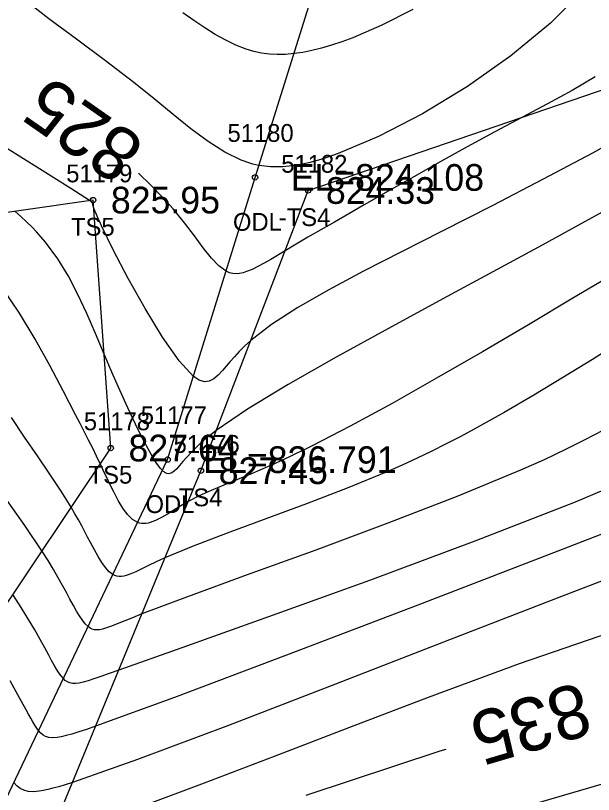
# Model space of a CAD drawing. Extents: x 1378535 to 1380697, y 997729 to 1000024.
# Drawn here: x 1380298.37 to 1380330.86, y 998266.42 to 998310.21 of the extents above; entities that cross this region are included whole.
import ezdxf

# ---------------------------------------------------------------- set-up
doc = ezdxf.new("R2010")
doc.units = 0
for name, color, linetype in [('RD_DTM_BkLn1', 7, 'Continuous'), ('RD_DTM_BkLn2', 7, 'Continuous'), ('RD_DTM_BkLn_txCode', 7, 'Continuous'), ('RD_DTM_Major1', 7, 'Continuous'), ('RD_DTM_Major1_Lbl', 7, 'Continuous'), ('RD_DTM_Minor1', 7, 'Continuous'), ('RD_EX_H2O', 7, 'Continuous'), ('RD_EX_H2O_txCode', 7, 'Continuous'), ('RD_EX_Road', 7, 'Continuous'), ('RD_EX_TX_H2O_ELEV', 7, 'Continuous'), ('RD_EX_TX_Misc_ELEV', 7, 'Continuous'), ('RD_SMD_Locator', 7, 'Continuous')]:
    doc.layers.add(name, color=color, linetype=linetype)

msp = doc.modelspace()

# ---------------------------------------------------------------- linework, layer by layer
at = {"layer": 'RD_DTM_BkLn1'}
msp.add_spline([(1380561.34, 997899.221), (1380543.703, 997960.783), (1380525.014, 998016.596), (1380501.317, 998075.31), (1380476.746, 998129.121), (1380448.822, 998181.196), (1380418.354, 998233.119), (1380383.215, 998285.146), (1380349.465, 998331.418), (1380310.818, 998378.028), (1380271.622, 998420.471), (1380231.531, 998459.847)], degree=3, dxfattribs=at)
at = {"layer": 'RD_DTM_BkLn2'}
for points in [[(1380287.897, 998242.205), (1380298.21, 998258.961), (1380308.79, 998284.62), (1380314.821, 998300.373), (1380336.681, 998307.849)], [(1380282.65, 998245.093), (1380290.093, 998265.542), (1380303.721, 998285.894), (1380302.73, 998299.834), (1380282.993, 998297), (1380250.044, 998277.993)]]:
    msp.add_lwpolyline(points, dxfattribs=at)
at = {"layer": 'RD_DTM_Major1'}
for points in [[(1380330.968, 998306.77), (1380329.657, 998305.989), (1380328.273, 998305.237), (1380326.842, 998304.484), (1380325.309, 998303.665), (1380323.771, 998302.824), (1380322.248, 998301.979), (1380320.76, 998301.143), (1380319.329, 998300.331), (1380317.975, 998299.56), (1380317.114, 998299.068), (1380316.3, 998298.601), (1380315.532, 998298.159), (1380314.812, 998297.742), (1380314.142, 998297.349), (1380313.522, 998296.981), (1380312.714, 998296.497), (1380312.345, 998296.284), (1380311.998, 998296.097), (1380311.671, 998295.94), (1380311.362, 998295.816), (1380311.158, 998295.753), (1380310.96, 998295.711), (1380310.767, 998295.695), (1380310.578, 998295.707), (1380310.39, 998295.752), (1380310.203, 998295.833), (1380309.8, 998296.129), (1380309.379, 998296.577), (1380308.926, 998297.149), (1380308.427, 998297.818), (1380307.868, 998298.557), (1380307.234, 998299.339), (1380306.64, 998300.005), (1380305.98, 998300.682), (1380305.28, 998301.341)], [(1380331.391, 998286.878), (1380330.382, 998286.351), (1380329.285, 998285.804), (1380328.084, 998285.235), (1380326.763, 998284.642), (1380323.24, 998283.182), (1380319.3, 998281.663), (1380315.249, 998280.162), (1380311.39, 998278.76), (1380308.029, 998277.536), (1380305.47, 998276.568), (1380304.935, 998276.353), (1380304.091, 998276.007), (1380303.763, 998275.877), (1380303.486, 998275.778), (1380303.251, 998275.71), (1380303.084, 998275.679), (1380302.935, 998275.669), (1380302.8, 998275.682), (1380302.677, 998275.718), (1380302.561, 998275.776), (1380302.448, 998275.858), (1380302.292, 998276.013), (1380302.133, 998276.211), (1380301.969, 998276.452), (1380301.799, 998276.731), (1380301.619, 998277.047), (1380301.427, 998277.396), (1380301.227, 998277.765), (1380301.008, 998278.165), (1380300.766, 998278.598), (1380300.496, 998279.066), (1380300.193, 998279.572), (1380299.853, 998280.117), (1380298.899, 998281.544), (1380297.774, 998283.138)], [(1380322.57, 998268.952), (1380322.218, 998268.847), (1380314.682, 998266.353)]]:
    msp.add_lwpolyline(points, dxfattribs=at)
at = {"layer": 'RD_DTM_Minor1'}
for points in [[(1380330.344, 998311.671), (1380328.454, 998309.779), (1380326.22, 998307.941), (1380323.775, 998306.224), (1380321.253, 998304.692), (1380318.785, 998303.41), (1380316.505, 998302.444), (1380315.66, 998302.156), (1380314.863, 998301.935), (1380314.108, 998301.783), (1380313.391, 998301.706), (1380312.707, 998301.705), (1380312.051, 998301.786), (1380311.881, 998301.822), (1380311.714, 998301.863), (1380311.547, 998301.91), (1380311.381, 998301.962), (1380311.216, 998302.02), (1380311.051, 998302.084), (1380310.128, 998302.536), (1380309.194, 998303.132), (1380308.232, 998303.846), (1380307.227, 998304.655), (1380306.163, 998305.531), (1380305.025, 998306.45), (1380303.435, 998307.667), (1380301.804, 998308.875), (1380300.243, 998310.033), (1380298.863, 998311.103)], [(1380320.701, 998310.544), (1380318.965, 998309.669), (1380317.334, 998308.965), (1380316.718, 998308.735), (1380316.129, 998308.538), (1380315.567, 998308.374), (1380315.029, 998308.241), (1380314.513, 998308.14), (1380314.019, 998308.069), (1380313.546, 998308.028), (1380313.088, 998308.017), (1380312.642, 998308.039), (1380312.202, 998308.096), (1380311.767, 998308.188), (1380311.33, 998308.317), (1380310.763, 998308.54), (1380310.186, 998308.82), (1380309.6, 998309.15), (1380309.003, 998309.522), (1380308.393, 998309.927), (1380307.769, 998310.358)], [(1380333.358, 998303.894), (1380330.813, 998302.475), (1380328.045, 998301.003), (1380325.174, 998299.52), (1380322.319, 998298.071), (1380320.061, 998296.929), (1380317.935, 998295.836), (1380315.983, 998294.792), (1380314.248, 998293.795), (1380312.769, 998292.842), (1380311.59, 998291.934), (1380311.251, 998291.623), (1380310.95, 998291.322), (1380310.681, 998291.031), (1380310.438, 998290.756), (1380310.216, 998290.499), (1380310.01, 998290.263), (1380309.756, 998289.993), (1380309.51, 998289.784), (1380309.259, 998289.654), (1380308.992, 998289.62), (1380308.7, 998289.703), (1380308.37, 998289.919), (1380307.563, 998290.796), (1380306.632, 998292.126), (1380305.654, 998293.73), (1380304.706, 998295.427), (1380303.865, 998297.037), (1380303.21, 998298.38), (1380303.101, 998298.616), (1380303.004, 998298.83), (1380302.921, 998299.02), (1380302.852, 998299.186), (1380302.798, 998299.326), (1380302.758, 998299.438), (1380302.735, 998299.515), (1380302.72, 998299.573), (1380302.709, 998299.618), (1380302.695, 998299.654), (1380302.675, 998299.686), (1380302.643, 998299.719), (1380302.629, 998299.73), (1380302.614, 998299.743), (1380302.596, 998299.757), (1380302.576, 998299.771), (1380302.553, 998299.787), (1380302.528, 998299.805), (1380301.47, 998300.49), (1380299.561, 998301.686), (1380297.095, 998303.221)], [(1380332.683, 998299.888), (1380330.4, 998298.629), (1380327.988, 998297.304), (1380325.454, 998295.924), (1380322.403, 998294.279), (1380319.337, 998292.621), (1380316.391, 998291.003), (1380313.704, 998289.474), (1380311.414, 998288.085), (1380309.658, 998286.886), (1380309.441, 998286.72), (1380309.24, 998286.56), (1380309.053, 998286.405), (1380308.88, 998286.255), (1380308.718, 998286.109), (1380308.568, 998285.969), (1380308.261, 998285.662), (1380308.001, 998285.381), (1380307.782, 998285.131), (1380307.594, 998284.914), (1380307.432, 998284.734), (1380307.288, 998284.593), (1380307.205, 998284.529), (1380307.124, 998284.482), (1380307.045, 998284.454), (1380306.965, 998284.446), (1380306.883, 998284.46), (1380306.798, 998284.497), (1380306.771, 998284.513), (1380306.744, 998284.531), (1380306.716, 998284.552), (1380306.687, 998284.576), (1380306.658, 998284.601), (1380306.629, 998284.63), (1380306.527, 998284.741), (1380306.418, 998284.879), (1380306.302, 998285.043), (1380306.18, 998285.232), (1380306.051, 998285.443), (1380305.916, 998285.678), (1380305.531, 998286.394), (1380305.115, 998287.23), (1380304.678, 998288.155), (1380304.23, 998289.142), (1380303.783, 998290.159), (1380303.345, 998291.179), (1380302.858, 998292.335), (1380302.376, 998293.452), (1380301.878, 998294.526), (1380301.341, 998295.554), (1380300.742, 998296.534), (1380300.06, 998297.461), (1380299.813, 998297.755), (1380299.553, 998298.044), (1380299.276, 998298.331), (1380298.981, 998298.619), (1380298.665, 998298.908), (1380298.326, 998299.202)], [(1380331.515, 998295.395), (1380329.709, 998294.313), (1380327.208, 998292.825), (1380324.629, 998291.31), (1380322.046, 998289.819), (1380319.537, 998288.405), (1380317.176, 998287.119), (1380315.04, 998286.014), (1380314.59, 998285.791), (1380314.154, 998285.58), (1380313.732, 998285.38), (1380313.322, 998285.189), (1380312.924, 998285.008), (1380312.536, 998284.836), (1380311.671, 998284.467), (1380310.854, 998284.13), (1380310.086, 998283.814), (1380309.367, 998283.508), (1380308.696, 998283.2), (1380308.073, 998282.881), (1380307.663, 998282.645), (1380307.277, 998282.41), (1380306.912, 998282.186), (1380306.569, 998281.987), (1380306.246, 998281.823), (1380305.942, 998281.706), (1380305.817, 998281.674), (1380305.695, 998281.653), (1380305.576, 998281.645), (1380305.46, 998281.65), (1380305.347, 998281.67), (1380305.235, 998281.706), (1380304.947, 998281.879), (1380304.671, 998282.153), (1380304.404, 998282.513), (1380304.144, 998282.942), (1380303.889, 998283.426), (1380303.634, 998283.947), (1380303.552, 998284.12), (1380303.47, 998284.295), (1380303.302, 998284.651), (1380303.217, 998284.831), (1380303.131, 998285.013), (1380302.923, 998285.442), (1380302.705, 998285.879), (1380302.479, 998286.328), (1380302.243, 998286.79), (1380301.996, 998287.269), (1380301.739, 998287.769), (1380301.046, 998289.109), (1380300.287, 998290.541), (1380299.467, 998292.013), (1380298.589, 998293.472), (1380297.657, 998294.866)], [(1380332.401, 998291.879), (1380330.808, 998290.88), (1380329.178, 998289.872), (1380327.52, 998288.87), (1380325.842, 998287.89), (1380324.152, 998286.948), (1380323.369, 998286.53), (1380322.58, 998286.122), (1380321.776, 998285.721), (1380320.951, 998285.326), (1380320.099, 998284.935), (1380319.213, 998284.546), (1380317.022, 998283.646), (1380314.725, 998282.764), (1380312.438, 998281.914), (1380310.274, 998281.114), (1380308.347, 998280.378), (1380306.771, 998279.724), (1380306.274, 998279.495), (1380305.84, 998279.285), (1380305.462, 998279.098), (1380305.134, 998278.94), (1380304.847, 998278.814), (1380304.595, 998278.724), (1380304.452, 998278.688), (1380304.318, 998278.67), (1380304.192, 998278.669), (1380304.071, 998278.687), (1380303.955, 998278.724), (1380303.842, 998278.782), (1380303.636, 998278.944), (1380303.432, 998279.17), (1380303.227, 998279.456), (1380303.018, 998279.791), (1380302.803, 998280.171), (1380302.58, 998280.586), (1380302.423, 998280.883), (1380302.259, 998281.193), (1380302.086, 998281.516), (1380301.901, 998281.852), (1380301.704, 998282.202), (1380301.492, 998282.565), (1380300.931, 998283.467), (1380300.296, 998284.434), (1380299.606, 998285.453), (1380298.88, 998286.515), (1380298.136, 998287.609)], [(1380334.617, 998284.879), (1380329.826, 998282.85), (1380324.197, 998280.652), (1380318.273, 998278.448), (1380312.598, 998276.398), (1380307.715, 998274.666), (1380304.168, 998273.411), (1380303.63, 998273.219), (1380303.169, 998273.056), (1380302.779, 998272.922), (1380302.449, 998272.815), (1380302.172, 998272.737), (1380301.939, 998272.685), (1380301.735, 998272.66), (1380301.562, 998272.662), (1380301.414, 998272.692), (1380301.284, 998272.747), (1380301.166, 998272.828), (1380301.055, 998272.934), (1380300.933, 998273.079), (1380300.808, 998273.254), (1380300.678, 998273.458), (1380300.541, 998273.691), (1380300.394, 998273.954), (1380300.235, 998274.246), (1380300.008, 998274.664), (1380299.749, 998275.137), (1380299.449, 998275.668), (1380299.099, 998276.264), (1380298.69, 998276.929), (1380298.213, 998277.669)], [(1380335.736, 998282.761), (1380328.626, 998280.01), (1380320.984, 998277.066), (1380313.61, 998274.247), (1380307.304, 998271.871), (1380302.867, 998270.255), (1380302.359, 998270.08), (1380301.919, 998269.934), (1380301.541, 998269.816), (1380301.217, 998269.725), (1380300.941, 998269.66), (1380300.704, 998269.619), (1380300.446, 998269.601), (1380300.235, 998269.619), (1380300.06, 998269.671), (1380299.912, 998269.756), (1380299.783, 998269.869), (1380299.662, 998270.01), (1380299.557, 998270.153), (1380299.449, 998270.315), (1380299.337, 998270.498), (1380299.219, 998270.701), (1380299.093, 998270.927), (1380298.957, 998271.175), (1380298.704, 998271.643), (1380298.408, 998272.184), (1380298.058, 998272.805)], [(1380334.719, 998279.724), (1380329.07, 998277.548), (1380322.776, 998275.105), (1380316.358, 998272.617), (1380310.337, 998270.305), (1380305.233, 998268.392), (1380301.565, 998267.098), (1380301.158, 998266.968), (1380300.795, 998266.856), (1380300.47, 998266.764), (1380300.18, 998266.691), (1380299.921, 998266.635), (1380299.689, 998266.598), (1380299.352, 998266.572), (1380299.07, 998266.592), (1380298.83, 998266.655), (1380298.624, 998266.76), (1380298.44, 998266.904), (1380298.268, 998267.086)], [(1380331.822, 998275.532), (1380326.693, 998273.761), (1380321.571, 998271.865), (1380317.154, 998270.187), (1380312.912, 998268.56), (1380308.972, 998267.054), (1380305.465, 998265.736)], [(1380331.81, 998267.131), (1380323.017, 998264.567)]]:
    msp.add_lwpolyline(points, dxfattribs=at)
at = {"layer": 'RD_EX_H2O'}
msp.add_lwpolyline([(1380285.637, 998243.753), (1380295.087, 998260.411), (1380306.92, 998285.241), (1380311.838, 998301.108), (1380319.154, 998324.459)], dxfattribs=at)
at = {"layer": 'RD_EX_Road'}
for points in [[(1380571.276, 997900.848), (1380553.838, 997963.229), (1380535.074, 998018.791), (1380510.809, 998079.184), (1380486.363, 998133.158), (1380458.393, 998185.941), (1380428.109, 998238.221), (1380392.689, 998291.143), (1380357.52, 998337.623), (1380319.367, 998385.164), (1380279.255, 998428.684), (1380239.596, 998468.129), (1380183.367, 998518.832)], [(1380551.892, 997897.33), (1380534.244, 997958.196), (1380514.831, 998013.467), (1380491.083, 998070.746), (1380467.518, 998124.397), (1380439.882, 998176.529), (1380409.174, 998228.123), (1380375.886, 998278.447), (1380340.748, 998326.222), (1380303.332, 998371.138), (1380263.981, 998413.97), (1380224.662, 998452.644), (1380168.713, 998504.787)]]:
    msp.add_spline(points, degree=3, dxfattribs=at)
at = {"layer": 'RD_SMD_Locator'}
for centre in [(1380311.838, 998301.108), (1380314.821, 998300.373), (1380302.73, 998299.834), (1380303.721, 998285.894), (1380306.92, 998285.241), (1380308.79, 998284.62)]:
    msp.add_circle(centre, 0.15, dxfattribs=at)

# ---------------------------------------------------------------- texts
at = {"layer": 'RD_DTM_BkLn_txCode'}
for s, p in [('51182', (1380313.309, 998301.373)), ('51179', (1380301.218, 998300.834)), ('-TS4', (1380313.167, 998298.373)), ('TS5', (1380301.486, 998297.834)), ('51178', (1380302.209, 998286.894)), ('51176', (1380307.255, 998285.62)), ('TS5', (1380302.477, 998283.894)), ('TS4', (1380307.546, 998282.62))]:
    msp.add_text(s, height=1, dxfattribs=at).set_placement(p)
at = {"layer": 'RD_DTM_Major1_Lbl'}
for s, rotation, p in [('825', 145.0754, (1380305.763, 998303.07)), ('835', 196.4507, (1380330.149, 998272.771))]:
    msp.add_text(s, height=3, rotation=rotation, dxfattribs=at).set_placement(p)
at = {"layer": 'RD_EX_H2O_txCode'}
for s, p in [('51180', (1380310.287, 998303.108)), ('ODL', (1380310.594, 998298.108)), ('51177', (1380305.408, 998287.241)), ('ODL', (1380305.676, 998282.241))]:
    msp.add_text(s, height=1, dxfattribs=at).set_placement(p)
at = {"layer": 'RD_EX_TX_H2O_ELEV'}
for s, p in [('EL=824.108', (1380313.838, 998300.358)), ('EL=826.791', (1380308.92, 998284.491))]:
    msp.add_text(s, height=1.5, dxfattribs=at).set_placement(p)
at = {"layer": 'RD_EX_TX_Misc_ELEV'}
for s, p in [('824.33', (1380315.821, 998299.623)), ('825.95', (1380303.73, 998299.084)), ('827.64', (1380304.721, 998285.144)), ('827.45', (1380309.79, 998283.87))]:
    msp.add_text(s, height=1.5, dxfattribs=at).set_placement(p)

doc.saveas('drawing.dxf')
